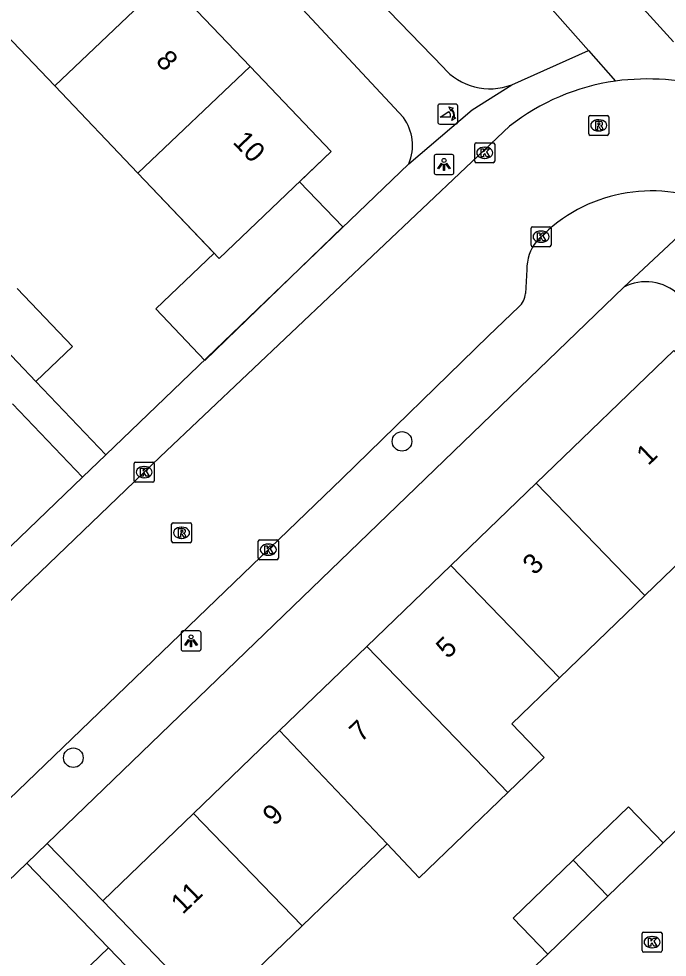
# Model space of a CAD drawing. Extents: x 159040 to 160094, y 381214 to 382518.
# Drawn here: x 159537.59 to 159569.99, y 382175.19 to 382222.11 of the extents above; entities that cross this region are included whole.
import ezdxf

# ---------------------------------------------------------------- set-up
doc = ezdxf.new("R2010")
doc.units = 0
for name, color, linetype in [('IMGEO_Boom', 7, 'Continuous'), ('IMGEO_Fietspad_open', 7, 'Continuous'), ('IMGEO_Kolk', 7, 'Continuous'), ('IMGEO_Lichtpunt', 7, 'Continuous'), ('IMGEO_Pand', 7, 'Continuous'), ('IMGEO_Pand_nummerreeks', 7, 'Continuous'), ('IMGEO_Pand_vergunning_verleend', 7, 'Continuous'), ('IMGEO_Poller', 7, 'Continuous'), ('IMGEO_Rijbaan_lokaal_open', 7, 'Continuous'), ('IMGEO_Rioolput', 7, 'Continuous'), ('IMGEO_Voetpad_open', 7, 'Continuous')]:
    doc.layers.add(name, color=color, linetype=linetype)

msp = doc.modelspace()

# ---------------------------------------------------------------- linework, layer by layer
at = {"layer": 'IMGEO_Boom'}
for centre in [(159556.742, 382200.98), (159540.319, 382185.164)]:
    msp.add_circle(centre, 0.489, dxfattribs=at)
at = {"layer": 'IMGEO_Fietspad_open'}
for points in [[(159548.752, 382240.089), (159566.061, 382220.523)], [(159567.332, 382224.267), (159570.307, 382220.959)], [(159566.061, 382220.523), (159567.408, 382219)]]:
    msp.add_lwpolyline(points, dxfattribs=at)
at = {"layer": 'IMGEO_Kolk'}
for p, q in [((159560.376, 382214.987), (159560.376, 382215.839)), ((159560.451, 382215.913), (159561.303, 382215.913)), ((159560.864, 382215.693), (159560.889, 382215.693)), ((159561.377, 382215.839), (159561.377, 382214.987)), ((159560.887, 382215.133), (159560.862, 382215.133)), ((159561.303, 382214.913), (159560.451, 382214.913)), ((159563.189, 382210.791), (159563.189, 382211.643)), ((159563.264, 382211.717), (159564.116, 382211.717)), ((159563.677, 382211.497), (159563.702, 382211.497)), ((159564.19, 382211.643), (159564.19, 382210.791)), ((159563.7, 382210.937), (159563.675, 382210.937)), ((159564.116, 382210.717), (159563.264, 382210.717)), ((159543.358, 382199.017), (159543.358, 382199.869)), ((159543.433, 382199.943), (159544.285, 382199.943)), ((159543.846, 382199.723), (159543.871, 382199.723)), ((159544.359, 382199.869), (159544.359, 382199.017)), ((159543.869, 382199.163), (159543.844, 382199.163)), ((159544.285, 382198.943), (159543.433, 382198.943)), ((159549.562, 382195.139), (159549.562, 382195.991)), ((159549.637, 382196.065), (159550.489, 382196.065)), ((159550.563, 382195.991), (159550.563, 382195.139)), ((159550.05, 382195.845), (159550.075, 382195.845)), ((159550.489, 382195.065), (159549.637, 382195.065)), ((159550.073, 382195.285), (159550.048, 382195.285)), ((159568.736, 382175.516), (159568.736, 382176.368)), ((159568.811, 382176.442), (159569.663, 382176.442)), ((159569.224, 382176.222), (159569.249, 382176.222)), ((159569.737, 382176.368), (159569.737, 382175.516)), ((159569.663, 382175.442), (159568.811, 382175.442)), ((159569.247, 382175.662), (159569.222, 382175.662))]:
    msp.add_line(p, q, dxfattribs=at)
for points in [[(159560.376, 382214.987), (159560.376, 382215.839)], [(159560.451, 382215.913), (159561.303, 382215.913)], [(159560.697, 382215.613), (159560.82, 382215.613), (159560.82, 382215.462), (159560.95, 382215.613), (159561.114, 382215.613), (159560.968, 382215.462), (159561.121, 382215.213), (159560.969, 382215.213), (159560.884, 382215.377), (159560.82, 382215.31), (159560.82, 382215.213), (159560.697, 382215.213), (159560.697, 382215.613)], [(159561.377, 382215.839), (159561.377, 382214.987)], [(159561.303, 382214.913), (159560.451, 382214.913)], [(159563.189, 382210.791), (159563.189, 382211.643)], [(159563.264, 382211.717), (159564.116, 382211.717)], [(159563.51, 382211.417), (159563.633, 382211.417), (159563.633, 382211.266), (159563.763, 382211.417), (159563.927, 382211.417), (159563.781, 382211.266), (159563.934, 382211.017), (159563.782, 382211.017), (159563.697, 382211.181), (159563.633, 382211.114), (159563.633, 382211.017), (159563.51, 382211.017), (159563.51, 382211.417)], [(159564.19, 382211.643), (159564.19, 382210.791)], [(159564.116, 382210.717), (159563.264, 382210.717)], [(159543.358, 382199.017), (159543.358, 382199.869)], [(159543.433, 382199.943), (159544.285, 382199.943)], [(159543.679, 382199.643), (159543.802, 382199.643), (159543.802, 382199.492), (159543.932, 382199.643), (159544.096, 382199.643), (159543.95, 382199.492), (159544.103, 382199.243), (159543.951, 382199.243), (159543.866, 382199.407), (159543.802, 382199.34), (159543.802, 382199.243), (159543.679, 382199.243), (159543.679, 382199.643)], [(159544.359, 382199.869), (159544.359, 382199.017)], [(159544.285, 382198.943), (159543.433, 382198.943)], [(159549.562, 382195.139), (159549.562, 382195.991)], [(159549.637, 382196.065), (159550.489, 382196.065)], [(159550.563, 382195.991), (159550.563, 382195.139)], [(159549.883, 382195.765), (159550.006, 382195.765), (159550.006, 382195.614), (159550.136, 382195.765), (159550.3, 382195.765), (159550.154, 382195.614), (159550.307, 382195.365), (159550.155, 382195.365), (159550.07, 382195.529), (159550.006, 382195.462), (159550.006, 382195.365), (159549.883, 382195.365), (159549.883, 382195.765)], [(159550.489, 382195.065), (159549.637, 382195.065)], [(159568.736, 382175.516), (159568.736, 382176.368)], [(159568.811, 382176.442), (159569.663, 382176.442)], [(159569.057, 382176.142), (159569.18, 382176.142), (159569.18, 382175.991), (159569.31, 382176.142), (159569.474, 382176.142), (159569.328, 382175.991), (159569.481, 382175.742), (159569.329, 382175.742), (159569.244, 382175.906), (159569.18, 382175.839), (159569.18, 382175.742), (159569.057, 382175.742), (159569.057, 382176.142)], [(159569.737, 382176.368), (159569.737, 382175.516)], [(159569.663, 382175.442), (159568.811, 382175.442)]]:
    msp.add_lwpolyline(points, dxfattribs=at)
for centre, start, end in [((159560.453, 382215.837), 91.552, 178.448), ((159560.453, 382215.837), 91.552, 178.448), ((159561.301, 382215.837), 1.552, 88.448), ((159561.301, 382215.837), 1.552, 88.448), ((159560.453, 382214.989), 181.552, 268.448), ((159560.453, 382214.989), 181.552, 268.448), ((159561.301, 382214.989), 271.552, 358.448), ((159561.301, 382214.989), 271.552, 358.448), ((159563.266, 382211.641), 91.552, 178.448), ((159563.266, 382211.641), 91.552, 178.448), ((159564.114, 382211.641), 1.552, 88.448), ((159564.114, 382211.641), 1.552, 88.448), ((159563.266, 382210.793), 181.552, 268.448), ((159563.266, 382210.793), 181.552, 268.448), ((159564.114, 382210.793), 271.552, 358.448), ((159564.114, 382210.793), 271.552, 358.448), ((159543.435, 382199.867), 91.552, 178.448), ((159543.435, 382199.867), 91.552, 178.448), ((159544.283, 382199.867), 1.552, 88.448), ((159544.283, 382199.867), 1.552, 88.448), ((159543.435, 382199.019), 181.552, 268.448), ((159543.435, 382199.019), 181.552, 268.448), ((159544.283, 382199.019), 271.552, 358.448), ((159544.283, 382199.019), 271.552, 358.448), ((159549.639, 382195.989), 91.552, 178.448), ((159549.639, 382195.989), 91.552, 178.448), ((159550.487, 382195.989), 1.552, 88.448), ((159550.487, 382195.989), 1.552, 88.448), ((159549.639, 382195.141), 181.552, 268.448), ((159549.639, 382195.141), 181.552, 268.448), ((159550.487, 382195.141), 271.552, 358.448), ((159550.487, 382195.141), 271.552, 358.448), ((159568.813, 382176.366), 91.552, 178.448), ((159568.813, 382176.366), 91.552, 178.448), ((159569.661, 382176.366), 1.552, 88.448), ((159569.661, 382176.366), 1.552, 88.448), ((159568.813, 382175.518), 181.552, 268.448), ((159568.813, 382175.518), 181.552, 268.448), ((159569.661, 382175.518), 271.552, 358.448), ((159569.661, 382175.518), 271.552, 358.448)]:
    msp.add_arc(centre, 0.0765, start, end, dxfattribs=at)
for centre, major_axis, ratio, start_param, end_param in [((159560.863, 382215.413), (-0.387, 0.002), 0.722429, 4.712389, 7.853982), ((159560.888, 382215.413), (-0.39, 0.002), 0.717154, 1.570796, 4.712389), ((159563.676, 382211.217), (-0.387, 0.002), 0.722429, 4.712389, 7.853982), ((159563.701, 382211.217), (-0.39, 0.002), 0.717154, 1.570796, 4.712389), ((159543.845, 382199.443), (-0.387, 0.002), 0.722429, 4.712389, 7.853982), ((159543.87, 382199.443), (-0.39, 0.002), 0.717154, 1.570796, 4.712389), ((159550.049, 382195.565), (-0.387, 0.002), 0.722429, 4.712389, 7.853982), ((159550.074, 382195.565), (-0.39, 0.002), 0.717154, 1.570796, 4.712389), ((159569.223, 382175.942), (-0.387, 0.002), 0.722429, 4.712389, 7.853982), ((159569.248, 382175.942), (-0.39, 0.002), 0.717154, 1.570796, 4.712389)]:
    msp.add_ellipse(centre, major_axis=major_axis, ratio=ratio, start_param=start_param, end_param=end_param, dxfattribs=at)
at = {"layer": 'IMGEO_Lichtpunt'}
for p, q in [((159558.343, 382215.229), (159558.343, 382214.422)), ((159558.343, 382215.229), (159558.343, 382214.422)), ((159559.245, 382215.324), (159558.437, 382215.324)), ((159559.245, 382215.324), (159558.437, 382215.324)), ((159559.339, 382214.422), (159559.339, 382215.229)), ((159559.339, 382214.422), (159559.339, 382215.229)), ((159558.437, 382214.328), (159559.245, 382214.328)), ((159558.437, 382214.328), (159559.245, 382214.328)), ((159545.704, 382191.409), (159545.704, 382190.602)), ((159545.704, 382191.409), (159545.704, 382190.602)), ((159546.606, 382191.504), (159545.798, 382191.504)), ((159546.606, 382191.504), (159545.798, 382191.504)), ((159546.7, 382190.602), (159546.7, 382191.409)), ((159546.7, 382190.602), (159546.7, 382191.409)), ((159545.798, 382190.508), (159546.606, 382190.508)), ((159545.798, 382190.508), (159546.606, 382190.508))]:
    msp.add_line(p, q, dxfattribs=at)
for points in [[(159558.717, 382214.893), (159558.756, 382214.865), (159558.568, 382214.603), (159558.53, 382214.63), (159558.717, 382214.893)], [(159558.819, 382214.845), (159558.866, 382214.845), (159558.866, 382214.523), (159558.819, 382214.523), (159558.819, 382214.845)], [(159558.929, 382214.865), (159558.967, 382214.892), (159559.154, 382214.63), (159559.115, 382214.602), (159558.929, 382214.865)], [(159546.078, 382191.073), (159546.117, 382191.045), (159545.929, 382190.783), (159545.891, 382190.81), (159546.078, 382191.073)], [(159546.18, 382191.025), (159546.227, 382191.025), (159546.227, 382190.703), (159546.18, 382190.703), (159546.18, 382191.025)], [(159546.29, 382191.045), (159546.328, 382191.072), (159546.515, 382190.81), (159546.476, 382190.782), (159546.29, 382191.045)]]:
    msp.add_lwpolyline(points, dxfattribs=at)
for centre in [(159558.842, 382215.027), (159546.203, 382191.207)]:
    msp.add_circle(centre, 0.0994, dxfattribs=at)
for centre, start, end in [((159558.437, 382215.229), 90, 180), ((159558.437, 382215.229), 90, 180), ((159559.245, 382215.229), 0, 90), ((159559.245, 382215.229), 0, 90), ((159558.437, 382214.422), 180, 270), ((159558.437, 382214.422), 180, 270), ((159559.245, 382214.422), 270, 0), ((159559.245, 382214.422), 270, 360), ((159545.798, 382191.409), 90, 180), ((159545.798, 382191.409), 90, 180), ((159546.606, 382191.409), 0, 90), ((159546.606, 382191.409), 0, 90), ((159545.798, 382190.602), 180, 270), ((159545.798, 382190.602), 180, 270), ((159546.606, 382190.602), 270, 0), ((159546.606, 382190.602), 270, 360)]:
    msp.add_arc(centre, 0.0946, start, end, dxfattribs=at)
at = {"layer": 'IMGEO_Pand'}
for points in [[(159539.388, 382218.759), (159544.987, 382224.095)], [(159544.987, 382224.095), (159549.15, 382219.727)], [(159539.388, 382218.759), (159535.161, 382223.194)], [(159549.15, 382219.727), (159553.206, 382215.47), (159547.606, 382210.134), (159543.55, 382214.39)], [(159549.15, 382219.727), (159543.55, 382214.39)], [(159543.55, 382214.39), (159539.388, 382218.759)], [(159537.508, 382208.632), (159540.274, 382205.729), (159538.44, 382203.981)], [(159538.44, 382203.981), (159535.674, 382206.884)], [(159563.448, 382198.894), (159570.319, 382205.522), (159575.743, 382199.899), (159572.145, 382196.428), (159568.872, 382193.271)], [(159559.183, 382194.78), (159563.448, 382198.894)], [(159568.872, 382193.271), (159563.448, 382198.894)], [(159554.989, 382190.733), (159559.183, 382194.78)], [(159559.183, 382194.78), (159564.607, 382189.157)], [(159568.872, 382193.271), (159564.607, 382189.157)], [(159550.621, 382186.52), (159554.989, 382190.733)], [(159562.034, 382183.43), (159560.413, 382185.11), (159554.989, 382190.733)], [(159564.607, 382189.157), (159562.224, 382186.857), (159563.845, 382185.177), (159562.034, 382183.43)], [(159546.327, 382182.378), (159550.621, 382186.52)], [(159550.621, 382186.52), (159555.997, 382180.85)], [(159562.034, 382183.43), (159557.603, 382179.156), (159555.997, 382180.85)], [(159541.789, 382178), (159546.327, 382182.378)], [(159551.751, 382176.754), (159546.327, 382182.378)], [(159565.299, 382180.044), (159568.056, 382182.704), (159569.792, 382180.905)], [(159555.997, 382180.85), (159551.751, 382176.754)], [(159569.792, 382180.905), (159567.035, 382178.245)], [(159564.025, 382175.342), (159562.29, 382177.141), (159565.299, 382180.044)], [(159565.299, 382180.044), (159567.035, 382178.245)], [(159567.035, 382178.245), (159564.025, 382175.342)], [(159547.213, 382172.377), (159545.26, 382174.401), (159541.789, 382178)], [(159551.751, 382176.754), (159547.213, 382172.377)], [(159537.678, 382171.422), (159542.073, 382175.662)], [(159542.073, 382175.662), (159545.544, 382172.064), (159547.499, 382170.036)]]:
    msp.add_lwpolyline(points, dxfattribs=at)
at = {"layer": 'IMGEO_Pand_vergunning_verleend'}
msp.add_lwpolyline([(159543.55, 382214.39), (159549.15, 382219.727), (159553.206, 382215.47), (159551.612, 382213.956), (159553.793, 382211.707), (159546.897, 382205.021), (159544.434, 382207.606), (159547.359, 382210.393), (159543.55, 382214.39)], dxfattribs=at)
at = {"layer": 'IMGEO_Poller'}
for p, q in [((159558.533, 382217.749), (159558.533, 382216.942)), ((159558.533, 382217.749), (159558.533, 382216.942)), ((159559.435, 382217.844), (159558.627, 382217.844)), ((159559.435, 382217.844), (159558.627, 382217.844)), ((159559.529, 382216.942), (159559.529, 382217.749)), ((159559.529, 382216.942), (159559.529, 382217.749)), ((159558.627, 382216.847), (159559.435, 382216.847)), ((159558.627, 382216.847), (159559.435, 382216.847))]:
    msp.add_line(p, q, dxfattribs=at)
for points in [[(159559.168, 382217.2), (159558.655, 382217.2), (159559.085, 382217.475)], [(159559.212, 382217.573), (159559.2, 382217.5), (159559.075, 382217.705)], [(159559.075, 382217.705), (159559.306, 382217.639), (159559.235, 382217.607)], [(159559.228, 382217.028), (159559.294, 382217.259), (159559.324, 382217.191)], [(159559.36, 382217.164), (159559.432, 382217.153), (159559.228, 382217.028)]]:
    msp.add_lwpolyline(points, dxfattribs=at)
for centre, radius, start, end in [((159558.627, 382217.749), 0.0946, 90, 180), ((159558.627, 382217.749), 0.0946, 90, 180), ((159558.84, 382217.25), 0.332, 351.3247, 42.4854), ((159558.854, 382217.26), 0.476, 351.7527, 41.1691), ((159558.854, 382217.26), 0.516, 349.3569, 42.2912), ((159559.435, 382217.749), 0.0946, 0, 90), ((159559.435, 382217.749), 0.0946, 0, 90), ((159558.627, 382216.942), 0.0946, 180, 270), ((159558.627, 382216.942), 0.0946, 180, 270), ((159559.435, 382216.942), 0.0946, 270, 0), ((159559.435, 382216.942), 0.0946, 270, 0)]:
    msp.add_arc(centre, radius, start, end, dxfattribs=at)
at = {"layer": 'IMGEO_Rijbaan_lokaal_open'}
for points in [[(159525.825, 382182.113), (159544.659, 382200.209), (159562.117, 382216.745)], [(159563.626, 382211.153), (159563.47, 382210.979)], [(159562.985, 382209.568), (159562.909, 382208.379)], [(159562.574, 382207.715), (159561.071, 382206.251), (159553.753, 382199.121), (159530.788, 382177.004)], [(159572.721, 382183.733), (159569.792, 382180.905)], [(159564.025, 382175.342), (159561.111, 382172.584)]]:
    msp.add_lwpolyline(points, dxfattribs=at)
for centre, radius, start, end in [((159569.018, 382207.887), 11.229, 98.2447, 127.9223), ((159569.038, 382206.163), 12.94, 75.083, 97.2367), ((159569.216, 382205.697), 7.811, 66.6638, 135.6921), ((159565.071, 382209.64), 2.087, 140.0882, 181.9732), ((159562.006, 382208.418), 0.904, 308.9306, 357.5259)]:
    msp.add_arc(centre, radius, start, end, dxfattribs=at)
at = {"layer": 'IMGEO_Rioolput'}
for p, q in [((159566.071, 382216.356), (159566.071, 382217.208)), ((159566.146, 382217.282), (159566.998, 382217.282)), ((159566.559, 382217.062), (159566.584, 382217.062)), ((159567.072, 382217.208), (159567.072, 382216.356)), ((159566.582, 382216.502), (159566.557, 382216.502)), ((159566.998, 382216.282), (159566.146, 382216.282)), ((159545.227, 382195.986), (159545.227, 382196.838)), ((159545.302, 382196.912), (159546.154, 382196.912)), ((159546.228, 382196.838), (159546.228, 382195.986)), ((159545.715, 382196.692), (159545.74, 382196.692)), ((159546.154, 382195.912), (159545.302, 382195.912)), ((159545.738, 382196.132), (159545.713, 382196.132))]:
    msp.add_line(p, q, dxfattribs=at)
for points in [[(159566.071, 382216.356), (159566.071, 382217.208)], [(159566.146, 382217.282), (159566.998, 382217.282)], [(159566.66, 382216.98), (159566.408, 382216.982), (159566.408, 382216.582)], [(159567.072, 382217.208), (159567.072, 382216.356)], [(159566.408, 382216.582), (159566.532, 382216.582), (159566.532, 382216.744), (159566.543, 382216.744)], [(159566.586, 382216.901), (159566.532, 382216.901), (159566.532, 382216.82)], [(159566.532, 382216.82), (159566.584, 382216.82)], [(159566.59, 382216.715), (159566.661, 382216.582), (159566.801, 382216.582), (159566.736, 382216.708)], [(159566.998, 382216.282), (159566.146, 382216.282)], [(159545.227, 382195.986), (159545.227, 382196.838)], [(159545.302, 382196.912), (159546.154, 382196.912)], [(159546.228, 382196.838), (159546.228, 382195.986)], [(159545.816, 382196.61), (159545.564, 382196.612), (159545.564, 382196.212)], [(159545.564, 382196.212), (159545.688, 382196.212), (159545.688, 382196.374), (159545.699, 382196.374)], [(159545.742, 382196.531), (159545.688, 382196.531), (159545.688, 382196.45)], [(159545.688, 382196.45), (159545.74, 382196.45)], [(159545.746, 382196.345), (159545.817, 382196.212), (159545.957, 382196.212), (159545.892, 382196.338)], [(159546.154, 382195.912), (159545.302, 382195.912)]]:
    msp.add_lwpolyline(points, dxfattribs=at)
for centre, radius, start, end in [((159566.148, 382217.206), 0.0765, 91.552, 178.448), ((159566.148, 382217.206), 0.0765, 91.552, 178.448), ((159566.659, 382216.87), 0.109, 350.3612, 89.416), ((159566.996, 382217.206), 0.0765, 1.552, 88.448), ((159566.996, 382217.206), 0.0765, 1.552, 88.448), ((159566.542, 382216.691), 0.0533, 26.0293, 88.6989), ((159566.568, 382217.009), 0.19, 274.7715, 282.9687), ((159566.592, 382216.805), 0.0964, 77.0061, 93.1865), ((159566.606, 382216.862), 0.0378, 276.6634, 79.6772), ((159566.657, 382216.87), 0.112, 277.5842, 350.9817), ((159566.641, 382216.655), 0.108, 29.5134, 73.7905), ((159566.148, 382216.358), 0.0765, 181.552, 268.448), ((159566.148, 382216.358), 0.0765, 181.552, 268.448), ((159566.996, 382216.358), 0.0765, 271.552, 358.448), ((159566.996, 382216.358), 0.0765, 271.552, 358.448), ((159545.304, 382196.836), 0.0765, 91.552, 178.448), ((159545.304, 382196.836), 0.0765, 91.552, 178.448), ((159546.152, 382196.836), 0.0765, 1.552, 88.448), ((159546.152, 382196.836), 0.0765, 1.552, 88.448), ((159545.698, 382196.321), 0.0533, 26.0293, 88.6989), ((159545.724, 382196.639), 0.19, 274.7715, 282.9687), ((159545.748, 382196.435), 0.0964, 77.0061, 93.1865), ((159545.762, 382196.492), 0.0378, 276.6634, 79.6772), ((159545.815, 382196.5), 0.109, 350.3612, 89.416), ((159545.813, 382196.5), 0.112, 277.5842, 350.9817), ((159545.797, 382196.285), 0.108, 29.5134, 73.7905), ((159545.304, 382195.988), 0.0765, 181.552, 268.448), ((159545.304, 382195.988), 0.0765, 181.552, 268.448), ((159546.152, 382195.988), 0.0765, 271.552, 358.448), ((159546.152, 382195.988), 0.0765, 271.552, 358.448)]:
    msp.add_arc(centre, radius, start, end, dxfattribs=at)
for centre, major_axis, ratio, start_param, end_param in [((159566.558, 382216.782), (-0.387, 0.002), 0.722429, 4.712389, 7.853982), ((159566.583, 382216.782), (-0.39, 0.002), 0.717154, 1.570796, 4.712389), ((159545.714, 382196.412), (-0.387, 0.002), 0.722429, 4.712389, 7.853982), ((159545.739, 382196.412), (-0.39, 0.002), 0.717154, 1.570796, 4.712389)]:
    msp.add_ellipse(centre, major_axis=major_axis, ratio=ratio, start_param=start_param, end_param=end_param, dxfattribs=at)
at = {"layer": 'IMGEO_Voetpad_open'}
for points in [[(159535.235, 382240.072), (159547.429, 382227.275), (159556.81, 382217.175)], [(159558.793, 382219.692), (159540.317, 382238.784)], [(159562.226, 382218.813), (159566.061, 382220.523)], [(159557.078, 382214.867), (159560.242, 382217.557), (159562.226, 382218.813)], [(159541.94, 382200.309), (159557.078, 382214.867)], [(159572.31, 382212.869), (159567.819, 382208.693)], [(159567.819, 382208.693), (159539.013, 382180.878)], [(159538.44, 382203.981), (159541.94, 382200.309)], [(159537.275, 382202.867), (159540.778, 382199.191)], [(159540.778, 382199.191), (159541.94, 382200.309)], [(159525.101, 382184.115), (159540.778, 382199.191)], [(159537.992, 382179.892), (159539.013, 382180.878)], [(159539.013, 382180.878), (159541.789, 382178)], [(159520.602, 382163.101), (159537.992, 382179.892)], [(159537.992, 382179.892), (159542.073, 382175.662)]]:
    msp.add_lwpolyline(points, dxfattribs=at)
for centre, radius, start, end in [((159561.133, 382221.686), 3.074, 220.4374, 290.8391), ((159554.928, 382215.787), 2.339, 336.8408, 36.406), ((159568.928, 382206.575), 2.391, 46.2583, 117.6267)]:
    msp.add_arc(centre, radius, start, end, dxfattribs=at)

# ---------------------------------------------------------------- texts
at = {"layer": 'IMGEO_Pand_nummerreeks'}
for s, rotation, p in [('8', 313.6184, (159544.393, 382219.964)), ('10', 313.6184, (159548.242, 382215.924)), ('1', 43.9697, (159569.044, 382199.735)), ('3', 43.9697, (159563.361, 382194.253)), ('5', 43.9697, (159559.029, 382190.074)), ('7', 43.9688, (159554.697, 382185.896)), ('9', 43.9697, (159550.365, 382181.716)), ('11', 43.9697, (159545.785, 382177.297))]:
    msp.add_text(s, height=1, rotation=rotation, dxfattribs=at).set_placement(p)

doc.saveas('drawing.dxf')
